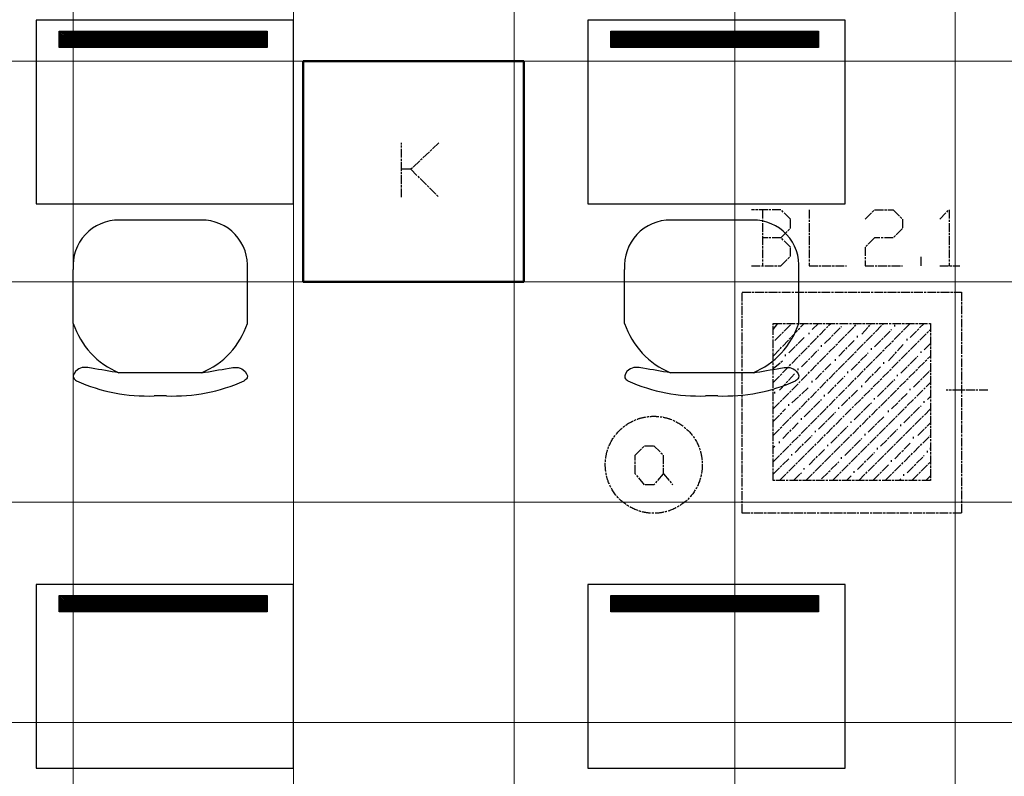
# Model space of a CAD drawing. Header units: millimetres. Extents: x -523 to 1404227, y -783705 to 1038705.
# Tile 453 of 508: x 888863 to 891541, y 227594 to 229653. Entities that reach past the tile are written whole.
import ezdxf

# ---------------------------------------------------------------- set-up
doc = ezdxf.new("R2010")
doc.units = ezdxf.units.MM
doc.linetypes.add('ACAD_ISO08W100', pattern=[36, 24, -3, 6, -3])
doc.layers.add('!!ELEKTRYKA', color=7, linetype='Continuous')

msp = doc.modelspace()

# ---------------------------------------------------------------- linework, layer by layer
at = {"layer": '!!ELEKTRYKA', "color": 252, "lineweight": 15, "ltscale": 15}
for p, q in [((889007.7, 235050.06), (889007.7, 223540.06)), ((889607.7, 235050.06), (889607.7, 223540.06)), ((890207.7, 235050.06), (890207.7, 223540.06)), ((890807.7, 235050.06), (890807.7, 223540.06)), ((891407.7, 235050.06), (891407.7, 223540.06)), ((894647.7, 229540.06), (887092.7, 229540.06)), ((894647.7, 228940.06), (886922.7, 228940.06)), ((894647.7, 228340.06), (886922.7, 228340.06)), ((894647.7, 227740.06), (886922.7, 227740.06))]:
    msp.add_line(p, q, dxfattribs=at)
at = {"layer": '!!ELEKTRYKA', "color": 252}
for p, q in [((889607.7, 229651.74), (888907.7, 229651.74)), ((888907.7, 229651.74), (888907.7, 229151.74)), ((889607.7, 229151.74), (889607.7, 229651.74)), ((891107.7, 229651.74), (890407.7, 229651.74)), ((890407.7, 229651.74), (890407.7, 229151.74)), ((891107.7, 229151.74), (891107.7, 229651.74)), ((888907.7, 229151.74), (889607.7, 229151.74)), ((890407.7, 229151.74), (891107.7, 229151.74)), ((889607.7, 228115.83), (888907.7, 228115.83)), ((888907.7, 228115.83), (888907.7, 227615.83)), ((889607.7, 227615.83), (889607.7, 228115.83)), ((891107.7, 228115.83), (890407.7, 228115.83)), ((890407.7, 228115.83), (890407.7, 227615.83)), ((891107.7, 227615.83), (891107.7, 228115.83)), ((888907.7, 227615.83), (889607.7, 227615.83)), ((890407.7, 227615.83), (891107.7, 227615.83))]:
    msp.add_line(p, q, dxfattribs=at)
at = {"layer": '!!ELEKTRYKA', "color": 252, "linetype": 'Continuous', "ltscale": 10}
for p, q in [((888970.27, 229622.03), (888970.62, 229622.38)), ((888970.27, 229617.54), (888975.11, 229622.38)), ((888970.27, 229613.05), (888979.6, 229622.38)), ((888970.27, 229608.56), (888984.09, 229622.38)), ((888970.27, 229604.07), (888988.58, 229622.38)), ((888970.27, 229599.58), (888993.07, 229622.38)), ((888970.27, 229595.09), (888997.56, 229622.38)), ((888970.27, 229590.6), (889002.05, 229622.38)), ((888970.27, 229586.11), (889006.54, 229622.38)), ((888970.27, 229581.62), (889011.03, 229622.38)), ((888970.53, 229577.39), (889015.52, 229622.38)), ((888975.02, 229577.39), (889020.01, 229622.38)), ((888979.51, 229577.39), (889024.5, 229622.38)), ((888984, 229577.39), (889028.99, 229622.38)), ((888988.49, 229577.39), (889033.48, 229622.38)), ((888992.98, 229577.39), (889037.97, 229622.38)), ((888997.47, 229577.39), (889042.46, 229622.38)), ((889001.96, 229577.39), (889046.95, 229622.38)), ((889006.45, 229577.39), (889051.45, 229622.38)), ((889010.94, 229577.39), (889055.94, 229622.38)), ((889015.43, 229577.39), (889060.43, 229622.38)), ((889019.92, 229577.39), (889064.92, 229622.38)), ((889024.41, 229577.39), (889069.41, 229622.38)), ((889028.9, 229577.39), (889073.9, 229622.38)), ((889033.39, 229577.39), (889078.39, 229622.38)), ((889037.88, 229577.39), (889082.88, 229622.38)), ((889042.37, 229577.39), (889087.37, 229622.38)), ((889046.86, 229577.39), (889091.86, 229622.38)), ((889051.35, 229577.39), (889096.35, 229622.38)), ((889055.84, 229577.39), (889100.84, 229622.38)), ((889060.33, 229577.39), (889105.33, 229622.38)), ((889064.82, 229577.39), (889109.82, 229622.38)), ((889069.31, 229577.39), (889114.31, 229622.38)), ((889073.8, 229577.39), (889118.8, 229622.38)), ((889078.29, 229577.39), (889123.29, 229622.38)), ((889082.78, 229577.39), (889127.78, 229622.38)), ((889087.27, 229577.39), (889132.27, 229622.38)), ((889091.77, 229577.39), (889136.76, 229622.38)), ((889096.26, 229577.39), (889141.25, 229622.38)), ((889100.75, 229577.39), (889145.74, 229622.38)), ((889105.24, 229577.39), (889150.23, 229622.38)), ((889109.73, 229577.39), (889154.72, 229622.38)), ((889114.22, 229577.39), (889159.21, 229622.38)), ((889118.71, 229577.39), (889163.7, 229622.38)), ((889123.2, 229577.39), (889168.19, 229622.38)), ((889127.69, 229577.39), (889172.68, 229622.38)), ((889132.18, 229577.39), (889177.17, 229622.38)), ((889136.67, 229577.39), (889181.66, 229622.38)), ((889141.16, 229577.39), (889186.15, 229622.38)), ((889145.65, 229577.39), (889190.64, 229622.38)), ((889150.14, 229577.39), (889195.13, 229622.38)), ((889154.63, 229577.39), (889199.62, 229622.38)), ((889159.12, 229577.39), (889204.11, 229622.38)), ((889163.61, 229577.39), (889208.6, 229622.38)), ((889168.1, 229577.39), (889213.09, 229622.38)), ((889172.59, 229577.39), (889217.58, 229622.38)), ((889177.08, 229577.39), (889222.07, 229622.38)), ((889181.57, 229577.39), (889226.56, 229622.38)), ((889186.06, 229577.39), (889231.05, 229622.38)), ((889190.55, 229577.39), (889235.54, 229622.38)), ((889195.04, 229577.39), (889240.03, 229622.38)), ((889199.53, 229577.39), (889244.52, 229622.38)), ((889204.02, 229577.39), (889249.01, 229622.38)), ((889208.51, 229577.39), (889253.5, 229622.38)), ((889213, 229577.39), (889257.99, 229622.38)), ((889217.49, 229577.39), (889262.48, 229622.38)), ((889221.98, 229577.39), (889266.97, 229622.38)), ((889226.47, 229577.39), (889271.46, 229622.38)), ((889230.96, 229577.39), (889275.95, 229622.38)), ((889235.45, 229577.39), (889280.44, 229622.38)), ((889239.94, 229577.39), (889284.93, 229622.38)), ((889244.43, 229577.39), (889289.42, 229622.38)), ((889248.92, 229577.39), (889293.91, 229622.38)), ((889253.41, 229577.39), (889298.4, 229622.38)), ((889257.9, 229577.39), (889302.89, 229622.38)), ((889262.39, 229577.39), (889307.38, 229622.38)), ((889266.88, 229577.39), (889311.87, 229622.38)), ((889271.37, 229577.39), (889316.36, 229622.38)), ((889275.86, 229577.39), (889320.85, 229622.38)), ((889280.35, 229577.39), (889325.34, 229622.38)), ((889284.84, 229577.39), (889329.83, 229622.38)), ((889289.33, 229577.39), (889334.32, 229622.38)), ((889293.82, 229577.39), (889338.81, 229622.38)), ((889298.31, 229577.39), (889343.3, 229622.38)), ((889302.8, 229577.39), (889347.79, 229622.38)), ((889307.29, 229577.39), (889352.28, 229622.38)), ((889311.78, 229577.39), (889356.77, 229622.38)), ((889316.27, 229577.39), (889361.26, 229622.38)), ((889320.76, 229577.39), (889365.75, 229622.38)), ((889325.25, 229577.39), (889370.24, 229622.38)), ((889329.74, 229577.39), (889374.73, 229622.38)), ((889334.23, 229577.39), (889379.22, 229622.38)), ((889338.72, 229577.39), (889383.71, 229622.38)), ((889343.21, 229577.39), (889388.2, 229622.38)), ((889347.7, 229577.39), (889392.69, 229622.38)), ((889352.19, 229577.39), (889397.18, 229622.38)), ((889356.68, 229577.39), (889401.68, 229622.38)), ((889361.17, 229577.39), (889406.17, 229622.38)), ((889365.66, 229577.39), (889410.66, 229622.38)), ((889370.15, 229577.39), (889415.15, 229622.38)), ((889374.64, 229577.39), (889419.64, 229622.38)), ((889379.13, 229577.39), (889424.13, 229622.38)), ((889383.62, 229577.39), (889428.62, 229622.38)), ((889388.11, 229577.39), (889433.11, 229622.38)), ((889392.6, 229577.39), (889437.6, 229622.38)), ((889397.09, 229577.39), (889442.09, 229622.38)), ((889401.58, 229577.39), (889446.58, 229622.38)), ((889406.07, 229577.39), (889451.07, 229622.38)), ((889410.56, 229577.39), (889455.56, 229622.38)), ((889415.05, 229577.39), (889460.05, 229622.38)), ((889419.54, 229577.39), (889464.54, 229622.38)), ((889424.03, 229577.39), (889469.03, 229622.38)), ((889428.52, 229577.39), (889473.52, 229622.38)), ((889433.01, 229577.39), (889478.01, 229622.38)), ((889437.5, 229577.39), (889482.5, 229622.38)), ((889442, 229577.39), (889486.99, 229622.38)), ((889446.49, 229577.39), (889491.48, 229622.38)), ((889450.98, 229577.39), (889495.97, 229622.38)), ((889455.47, 229577.39), (889500.46, 229622.38)), ((889459.96, 229577.39), (889504.95, 229622.38)), ((889464.45, 229577.39), (889509.44, 229622.38)), ((889468.94, 229577.39), (889513.93, 229622.38)), ((889473.43, 229577.39), (889518.42, 229622.38)), ((889477.92, 229577.39), (889522.91, 229622.38)), ((889482.41, 229577.39), (889527.4, 229622.38)), ((889486.9, 229577.39), (889531.89, 229622.38)), ((889491.39, 229577.39), (889535.63, 229621.64)), ((889495.88, 229577.39), (889535.63, 229617.15)), ((889500.37, 229577.39), (889535.63, 229612.66)), ((889504.86, 229577.39), (889535.63, 229608.17)), ((889509.35, 229577.39), (889535.63, 229603.68)), ((889513.84, 229577.39), (889535.63, 229599.19)), ((890470.27, 229622.03), (890470.62, 229622.38)), ((890470.27, 229617.54), (890475.11, 229622.38)), ((890470.27, 229613.05), (890479.6, 229622.38)), ((890470.27, 229608.56), (890484.09, 229622.38)), ((890470.27, 229604.07), (890488.58, 229622.38)), ((890470.27, 229599.58), (890493.07, 229622.38)), ((890470.27, 229595.09), (890497.56, 229622.38)), ((890470.27, 229590.6), (890502.05, 229622.38)), ((890470.27, 229586.11), (890506.54, 229622.38)), ((890470.27, 229581.62), (890511.03, 229622.38)), ((890470.53, 229577.39), (890515.52, 229622.38)), ((890475.02, 229577.39), (890520.01, 229622.38)), ((890479.51, 229577.39), (890524.5, 229622.38)), ((890484, 229577.39), (890528.99, 229622.38)), ((890488.49, 229577.39), (890533.48, 229622.38)), ((890492.98, 229577.39), (890537.97, 229622.38)), ((890497.47, 229577.39), (890542.46, 229622.38)), ((890501.96, 229577.39), (890546.95, 229622.38)), ((890506.45, 229577.39), (890551.45, 229622.38)), ((890510.94, 229577.39), (890555.94, 229622.38)), ((890515.43, 229577.39), (890560.43, 229622.38)), ((890519.92, 229577.39), (890564.92, 229622.38)), ((890524.41, 229577.39), (890569.41, 229622.38)), ((890528.9, 229577.39), (890573.9, 229622.38)), ((890533.39, 229577.39), (890578.39, 229622.38)), ((890537.88, 229577.39), (890582.88, 229622.38)), ((890542.37, 229577.39), (890587.37, 229622.38)), ((890546.86, 229577.39), (890591.86, 229622.38)), ((890551.35, 229577.39), (890596.35, 229622.38)), ((890555.84, 229577.39), (890600.84, 229622.38)), ((890560.33, 229577.39), (890605.33, 229622.38)), ((890564.82, 229577.39), (890609.82, 229622.38)), ((890569.31, 229577.39), (890614.31, 229622.38)), ((890573.8, 229577.39), (890618.8, 229622.38)), ((890578.29, 229577.39), (890623.29, 229622.38)), ((890582.78, 229577.39), (890627.78, 229622.38)), ((890587.27, 229577.39), (890632.27, 229622.38)), ((890591.77, 229577.39), (890636.76, 229622.38)), ((890596.26, 229577.39), (890641.25, 229622.38)), ((890600.75, 229577.39), (890645.74, 229622.38)), ((890605.24, 229577.39), (890650.23, 229622.38)), ((890609.73, 229577.39), (890654.72, 229622.38)), ((890614.22, 229577.39), (890659.21, 229622.38)), ((890618.71, 229577.39), (890663.7, 229622.38)), ((890623.2, 229577.39), (890668.19, 229622.38)), ((890627.69, 229577.39), (890672.68, 229622.38)), ((890632.18, 229577.39), (890677.17, 229622.38)), ((890636.67, 229577.39), (890681.66, 229622.38)), ((890641.16, 229577.39), (890686.15, 229622.38)), ((890645.65, 229577.39), (890690.64, 229622.38)), ((890650.14, 229577.39), (890695.13, 229622.38)), ((890654.63, 229577.39), (890699.62, 229622.38)), ((890659.12, 229577.39), (890704.11, 229622.38)), ((890663.61, 229577.39), (890708.6, 229622.38)), ((890668.1, 229577.39), (890713.09, 229622.38)), ((890672.59, 229577.39), (890717.58, 229622.38)), ((890677.08, 229577.39), (890722.07, 229622.38)), ((890681.57, 229577.39), (890726.56, 229622.38)), ((890686.06, 229577.39), (890731.05, 229622.38)), ((890690.55, 229577.39), (890735.54, 229622.38)), ((890695.04, 229577.39), (890740.03, 229622.38)), ((890699.53, 229577.39), (890744.52, 229622.38)), ((890704.02, 229577.39), (890749.01, 229622.38)), ((890708.51, 229577.39), (890753.5, 229622.38)), ((890713, 229577.39), (890757.99, 229622.38)), ((890717.49, 229577.39), (890762.48, 229622.38)), ((890721.98, 229577.39), (890766.97, 229622.38)), ((890726.47, 229577.39), (890771.46, 229622.38)), ((890730.96, 229577.39), (890775.95, 229622.38)), ((890735.45, 229577.39), (890780.44, 229622.38)), ((890739.94, 229577.39), (890784.93, 229622.38)), ((890744.43, 229577.39), (890789.42, 229622.38)), ((890748.92, 229577.39), (890793.91, 229622.38)), ((890753.41, 229577.39), (890798.4, 229622.38)), ((890757.9, 229577.39), (890802.89, 229622.38)), ((890762.39, 229577.39), (890807.38, 229622.38)), ((890766.88, 229577.39), (890811.87, 229622.38)), ((890771.37, 229577.39), (890816.36, 229622.38)), ((890775.86, 229577.39), (890820.85, 229622.38)), ((890780.35, 229577.39), (890825.34, 229622.38)), ((890784.84, 229577.39), (890829.83, 229622.38)), ((890789.33, 229577.39), (890834.32, 229622.38)), ((890793.82, 229577.39), (890838.81, 229622.38)), ((890798.31, 229577.39), (890843.3, 229622.38)), ((890802.8, 229577.39), (890847.79, 229622.38)), ((890807.29, 229577.39), (890852.28, 229622.38)), ((890811.78, 229577.39), (890856.77, 229622.38)), ((890816.27, 229577.39), (890861.26, 229622.38)), ((890820.76, 229577.39), (890865.75, 229622.38)), ((890825.25, 229577.39), (890870.24, 229622.38)), ((890829.74, 229577.39), (890874.73, 229622.38)), ((890834.23, 229577.39), (890879.22, 229622.38)), ((890838.72, 229577.39), (890883.71, 229622.38)), ((890843.21, 229577.39), (890888.2, 229622.38)), ((890847.7, 229577.39), (890892.69, 229622.38)), ((890852.19, 229577.39), (890897.18, 229622.38)), ((890856.68, 229577.39), (890901.68, 229622.38)), ((890861.17, 229577.39), (890906.17, 229622.38)), ((890865.66, 229577.39), (890910.66, 229622.38)), ((890870.15, 229577.39), (890915.15, 229622.38)), ((890874.64, 229577.39), (890919.64, 229622.38)), ((890879.13, 229577.39), (890924.13, 229622.38)), ((890883.62, 229577.39), (890928.62, 229622.38)), ((890888.11, 229577.39), (890933.11, 229622.38)), ((890892.6, 229577.39), (890937.6, 229622.38)), ((890897.09, 229577.39), (890942.09, 229622.38)), ((890901.58, 229577.39), (890946.58, 229622.38)), ((890906.07, 229577.39), (890951.07, 229622.38)), ((890910.56, 229577.39), (890955.56, 229622.38)), ((890915.05, 229577.39), (890960.05, 229622.38)), ((890919.54, 229577.39), (890964.54, 229622.38)), ((890924.03, 229577.39), (890969.03, 229622.38)), ((890928.52, 229577.39), (890973.52, 229622.38)), ((890933.01, 229577.39), (890978.01, 229622.38)), ((890937.5, 229577.39), (890982.5, 229622.38)), ((890942, 229577.39), (890986.99, 229622.38)), ((890946.49, 229577.39), (890991.48, 229622.38)), ((890950.98, 229577.39), (890995.97, 229622.38)), ((890955.47, 229577.39), (891000.46, 229622.38)), ((890959.96, 229577.39), (891004.95, 229622.38)), ((890964.45, 229577.39), (891009.44, 229622.38)), ((890968.94, 229577.39), (891013.93, 229622.38)), ((890973.43, 229577.39), (891018.42, 229622.38)), ((890977.92, 229577.39), (891022.91, 229622.38)), ((890982.41, 229577.39), (891027.4, 229622.38)), ((890986.9, 229577.39), (891031.89, 229622.38)), ((890991.39, 229577.39), (891035.63, 229621.64)), ((890995.88, 229577.39), (891035.63, 229617.15)), ((891000.37, 229577.39), (891035.63, 229612.66)), ((891004.86, 229577.39), (891035.63, 229608.17)), ((891009.35, 229577.39), (891035.63, 229603.68)), ((891013.84, 229577.39), (891035.63, 229599.19)), ((889518.33, 229577.39), (889535.63, 229594.7)), ((889522.82, 229577.39), (889535.63, 229590.21)), ((889527.31, 229577.39), (889535.63, 229585.72)), ((889531.8, 229577.39), (889535.63, 229581.23)), ((891018.33, 229577.39), (891035.63, 229594.7)), ((891022.82, 229577.39), (891035.63, 229590.21)), ((891027.31, 229577.39), (891035.63, 229585.72)), ((891031.8, 229577.39), (891035.63, 229581.23)), ((888970.27, 228086.13), (888970.62, 228086.48)), ((888970.27, 228081.64), (888975.11, 228086.48)), ((888970.27, 228077.15), (888979.6, 228086.48)), ((888970.27, 228072.66), (888984.09, 228086.48)), ((888970.27, 228068.17), (888988.58, 228086.48)), ((888970.27, 228063.68), (888993.07, 228086.48)), ((888970.27, 228059.19), (888997.56, 228086.48)), ((888970.27, 228054.7), (889002.05, 228086.48)), ((888970.27, 228050.21), (889006.54, 228086.48)), ((888970.27, 228045.72), (889011.03, 228086.48)), ((888970.53, 228041.49), (889015.52, 228086.48)), ((888975.02, 228041.49), (889020.01, 228086.48)), ((888979.51, 228041.49), (889024.5, 228086.48)), ((888984, 228041.49), (889028.99, 228086.48)), ((888988.49, 228041.49), (889033.48, 228086.48)), ((888992.98, 228041.49), (889037.97, 228086.48)), ((888997.47, 228041.49), (889042.46, 228086.48)), ((889001.96, 228041.49), (889046.95, 228086.48)), ((889006.45, 228041.49), (889051.45, 228086.48)), ((889010.94, 228041.49), (889055.94, 228086.48)), ((889015.43, 228041.49), (889060.43, 228086.48)), ((889019.92, 228041.49), (889064.92, 228086.48)), ((889024.41, 228041.49), (889069.41, 228086.48)), ((889028.9, 228041.49), (889073.9, 228086.48)), ((889033.39, 228041.49), (889078.39, 228086.48)), ((889037.88, 228041.49), (889082.88, 228086.48)), ((889042.37, 228041.49), (889087.37, 228086.48)), ((889046.86, 228041.49), (889091.86, 228086.48)), ((889051.35, 228041.49), (889096.35, 228086.48)), ((889055.84, 228041.49), (889100.84, 228086.48)), ((889060.33, 228041.49), (889105.33, 228086.48)), ((889064.82, 228041.49), (889109.82, 228086.48)), ((889069.31, 228041.49), (889114.31, 228086.48)), ((889073.8, 228041.49), (889118.8, 228086.48)), ((889078.29, 228041.49), (889123.29, 228086.48)), ((889082.78, 228041.49), (889127.78, 228086.48)), ((889087.27, 228041.49), (889132.27, 228086.48)), ((889091.77, 228041.49), (889136.76, 228086.48)), ((889096.26, 228041.49), (889141.25, 228086.48)), ((889100.75, 228041.49), (889145.74, 228086.48)), ((889105.24, 228041.49), (889150.23, 228086.48)), ((889109.73, 228041.49), (889154.72, 228086.48)), ((889114.22, 228041.49), (889159.21, 228086.48)), ((889118.71, 228041.49), (889163.7, 228086.48)), ((889123.2, 228041.49), (889168.19, 228086.48)), ((889127.69, 228041.49), (889172.68, 228086.48)), ((889132.18, 228041.49), (889177.17, 228086.48)), ((889136.67, 228041.49), (889181.66, 228086.48)), ((889141.16, 228041.49), (889186.15, 228086.48)), ((889145.65, 228041.49), (889190.64, 228086.48)), ((889150.14, 228041.49), (889195.13, 228086.48)), ((889154.63, 228041.49), (889199.62, 228086.48)), ((889159.12, 228041.49), (889204.11, 228086.48)), ((889163.61, 228041.49), (889208.6, 228086.48)), ((889168.1, 228041.49), (889213.09, 228086.48)), ((889172.59, 228041.49), (889217.58, 228086.48)), ((889177.08, 228041.49), (889222.07, 228086.48)), ((889181.57, 228041.49), (889226.56, 228086.48)), ((889186.06, 228041.49), (889231.05, 228086.48)), ((889190.55, 228041.49), (889235.54, 228086.48)), ((889195.04, 228041.49), (889240.03, 228086.48)), ((889199.53, 228041.49), (889244.52, 228086.48)), ((889204.02, 228041.49), (889249.01, 228086.48)), ((889208.51, 228041.49), (889253.5, 228086.48)), ((889213, 228041.49), (889257.99, 228086.48)), ((889217.49, 228041.49), (889262.48, 228086.48)), ((889221.98, 228041.49), (889266.97, 228086.48)), ((889226.47, 228041.49), (889271.46, 228086.48)), ((889230.96, 228041.49), (889275.95, 228086.48)), ((889235.45, 228041.49), (889280.44, 228086.48)), ((889239.94, 228041.49), (889284.93, 228086.48)), ((889244.43, 228041.49), (889289.42, 228086.48)), ((889248.92, 228041.49), (889293.91, 228086.48)), ((889253.41, 228041.49), (889298.4, 228086.48)), ((889257.9, 228041.49), (889302.89, 228086.48)), ((889262.39, 228041.49), (889307.38, 228086.48)), ((889266.88, 228041.49), (889311.87, 228086.48)), ((889271.37, 228041.49), (889316.36, 228086.48)), ((889275.86, 228041.49), (889320.85, 228086.48)), ((889280.35, 228041.49), (889325.34, 228086.48)), ((889284.84, 228041.49), (889329.83, 228086.48)), ((889289.33, 228041.49), (889334.32, 228086.48)), ((889293.82, 228041.49), (889338.81, 228086.48)), ((889298.31, 228041.49), (889343.3, 228086.48)), ((889302.8, 228041.49), (889347.79, 228086.48)), ((889307.29, 228041.49), (889352.28, 228086.48)), ((889311.78, 228041.49), (889356.77, 228086.48)), ((889316.27, 228041.49), (889361.26, 228086.48)), ((889320.76, 228041.49), (889365.75, 228086.48)), ((889325.25, 228041.49), (889370.24, 228086.48)), ((889329.74, 228041.49), (889374.73, 228086.48)), ((889334.23, 228041.49), (889379.22, 228086.48)), ((889338.72, 228041.49), (889383.71, 228086.48)), ((889343.21, 228041.49), (889388.2, 228086.48)), ((889347.7, 228041.49), (889392.69, 228086.48)), ((889352.19, 228041.49), (889397.18, 228086.48)), ((889356.68, 228041.49), (889401.68, 228086.48)), ((889361.17, 228041.49), (889406.17, 228086.48)), ((889365.66, 228041.49), (889410.66, 228086.48)), ((889370.15, 228041.49), (889415.15, 228086.48)), ((889374.64, 228041.49), (889419.64, 228086.48)), ((889379.13, 228041.49), (889424.13, 228086.48)), ((889383.62, 228041.49), (889428.62, 228086.48)), ((889388.11, 228041.49), (889433.11, 228086.48)), ((889392.6, 228041.49), (889437.6, 228086.48)), ((889397.09, 228041.49), (889442.09, 228086.48)), ((889401.58, 228041.49), (889446.58, 228086.48)), ((889406.07, 228041.49), (889451.07, 228086.48)), ((889410.56, 228041.49), (889455.56, 228086.48)), ((889415.05, 228041.49), (889460.05, 228086.48)), ((889419.54, 228041.49), (889464.54, 228086.48)), ((889424.03, 228041.49), (889469.03, 228086.48)), ((889428.52, 228041.49), (889473.52, 228086.48)), ((889433.01, 228041.49), (889478.01, 228086.48)), ((889437.5, 228041.49), (889482.5, 228086.48)), ((889442, 228041.49), (889486.99, 228086.48)), ((889446.49, 228041.49), (889491.48, 228086.48)), ((889450.98, 228041.49), (889495.97, 228086.48)), ((889455.47, 228041.49), (889500.46, 228086.48)), ((889459.96, 228041.49), (889504.95, 228086.48)), ((889464.45, 228041.49), (889509.44, 228086.48)), ((889468.94, 228041.49), (889513.93, 228086.48)), ((889473.43, 228041.49), (889518.42, 228086.48)), ((889477.92, 228041.49), (889522.91, 228086.48)), ((889482.41, 228041.49), (889527.4, 228086.48)), ((889486.9, 228041.49), (889531.89, 228086.48)), ((889491.39, 228041.49), (889535.63, 228085.73)), ((889495.88, 228041.49), (889535.63, 228081.24)), ((889500.37, 228041.49), (889535.63, 228076.75)), ((889504.86, 228041.49), (889535.63, 228072.26)), ((890470.27, 228086.13), (890470.62, 228086.48)), ((890470.27, 228081.64), (890475.11, 228086.48)), ((890470.27, 228077.15), (890479.6, 228086.48)), ((890470.27, 228072.66), (890484.09, 228086.48)), ((890470.27, 228068.17), (890488.58, 228086.48)), ((890470.27, 228063.68), (890493.07, 228086.48)), ((890470.27, 228059.19), (890497.56, 228086.48)), ((890470.27, 228054.7), (890502.05, 228086.48)), ((890470.27, 228050.21), (890506.54, 228086.48)), ((890470.27, 228045.72), (890511.03, 228086.48)), ((890470.53, 228041.49), (890515.52, 228086.48)), ((890475.02, 228041.49), (890520.01, 228086.48)), ((890479.51, 228041.49), (890524.5, 228086.48)), ((890484, 228041.49), (890528.99, 228086.48)), ((890488.49, 228041.49), (890533.48, 228086.48)), ((890492.98, 228041.49), (890537.97, 228086.48)), ((890497.47, 228041.49), (890542.46, 228086.48)), ((890501.96, 228041.49), (890546.95, 228086.48)), ((890506.45, 228041.49), (890551.45, 228086.48)), ((890510.94, 228041.49), (890555.94, 228086.48)), ((890515.43, 228041.49), (890560.43, 228086.48)), ((890519.92, 228041.49), (890564.92, 228086.48)), ((890524.41, 228041.49), (890569.41, 228086.48)), ((890528.9, 228041.49), (890573.9, 228086.48)), ((890533.39, 228041.49), (890578.39, 228086.48)), ((890537.88, 228041.49), (890582.88, 228086.48)), ((890542.37, 228041.49), (890587.37, 228086.48)), ((890546.86, 228041.49), (890591.86, 228086.48)), ((890551.35, 228041.49), (890596.35, 228086.48)), ((890555.84, 228041.49), (890600.84, 228086.48)), ((890560.33, 228041.49), (890605.33, 228086.48)), ((890564.82, 228041.49), (890609.82, 228086.48)), ((890569.31, 228041.49), (890614.31, 228086.48)), ((890573.8, 228041.49), (890618.8, 228086.48)), ((890578.29, 228041.49), (890623.29, 228086.48)), ((890582.78, 228041.49), (890627.78, 228086.48)), ((890587.27, 228041.49), (890632.27, 228086.48)), ((890591.77, 228041.49), (890636.76, 228086.48)), ((890596.26, 228041.49), (890641.25, 228086.48)), ((890600.75, 228041.49), (890645.74, 228086.48)), ((890605.24, 228041.49), (890650.23, 228086.48)), ((890609.73, 228041.49), (890654.72, 228086.48)), ((890614.22, 228041.49), (890659.21, 228086.48)), ((890618.71, 228041.49), (890663.7, 228086.48)), ((890623.2, 228041.49), (890668.19, 228086.48)), ((890627.69, 228041.49), (890672.68, 228086.48)), ((890632.18, 228041.49), (890677.17, 228086.48)), ((890636.67, 228041.49), (890681.66, 228086.48)), ((890641.16, 228041.49), (890686.15, 228086.48)), ((890645.65, 228041.49), (890690.64, 228086.48)), ((890650.14, 228041.49), (890695.13, 228086.48)), ((890654.63, 228041.49), (890699.62, 228086.48)), ((890659.12, 228041.49), (890704.11, 228086.48)), ((890663.61, 228041.49), (890708.6, 228086.48)), ((890668.1, 228041.49), (890713.09, 228086.48)), ((890672.59, 228041.49), (890717.58, 228086.48)), ((890677.08, 228041.49), (890722.07, 228086.48)), ((890681.57, 228041.49), (890726.56, 228086.48)), ((890686.06, 228041.49), (890731.05, 228086.48)), ((890690.55, 228041.49), (890735.54, 228086.48)), ((890695.04, 228041.49), (890740.03, 228086.48)), ((890699.53, 228041.49), (890744.52, 228086.48)), ((890704.02, 228041.49), (890749.01, 228086.48)), ((890708.51, 228041.49), (890753.5, 228086.48)), ((890713, 228041.49), (890757.99, 228086.48)), ((890717.49, 228041.49), (890762.48, 228086.48)), ((890721.98, 228041.49), (890766.97, 228086.48)), ((890726.47, 228041.49), (890771.46, 228086.48)), ((890730.96, 228041.49), (890775.95, 228086.48)), ((890735.45, 228041.49), (890780.44, 228086.48)), ((890739.94, 228041.49), (890784.93, 228086.48)), ((890744.43, 228041.49), (890789.42, 228086.48)), ((890748.92, 228041.49), (890793.91, 228086.48)), ((890753.41, 228041.49), (890798.4, 228086.48)), ((890757.9, 228041.49), (890802.89, 228086.48)), ((890762.39, 228041.49), (890807.38, 228086.48)), ((890766.88, 228041.49), (890811.87, 228086.48)), ((890771.37, 228041.49), (890816.36, 228086.48)), ((890775.86, 228041.49), (890820.85, 228086.48)), ((890780.35, 228041.49), (890825.34, 228086.48)), ((890784.84, 228041.49), (890829.83, 228086.48)), ((890789.33, 228041.49), (890834.32, 228086.48)), ((890793.82, 228041.49), (890838.81, 228086.48)), ((890798.31, 228041.49), (890843.3, 228086.48)), ((890802.8, 228041.49), (890847.79, 228086.48)), ((890807.29, 228041.49), (890852.28, 228086.48)), ((890811.78, 228041.49), (890856.77, 228086.48)), ((890816.27, 228041.49), (890861.26, 228086.48)), ((890820.76, 228041.49), (890865.75, 228086.48)), ((890825.25, 228041.49), (890870.24, 228086.48)), ((890829.74, 228041.49), (890874.73, 228086.48)), ((890834.23, 228041.49), (890879.22, 228086.48)), ((890838.72, 228041.49), (890883.71, 228086.48)), ((890843.21, 228041.49), (890888.2, 228086.48)), ((890847.7, 228041.49), (890892.69, 228086.48)), ((890852.19, 228041.49), (890897.18, 228086.48)), ((890856.68, 228041.49), (890901.68, 228086.48)), ((890861.17, 228041.49), (890906.17, 228086.48)), ((890865.66, 228041.49), (890910.66, 228086.48)), ((890870.15, 228041.49), (890915.15, 228086.48)), ((890874.64, 228041.49), (890919.64, 228086.48)), ((890879.13, 228041.49), (890924.13, 228086.48)), ((890883.62, 228041.49), (890928.62, 228086.48)), ((890888.11, 228041.49), (890933.11, 228086.48)), ((890892.6, 228041.49), (890937.6, 228086.48)), ((890897.09, 228041.49), (890942.09, 228086.48)), ((890901.58, 228041.49), (890946.58, 228086.48)), ((890906.07, 228041.49), (890951.07, 228086.48)), ((890910.56, 228041.49), (890955.56, 228086.48)), ((890915.05, 228041.49), (890960.05, 228086.48)), ((890919.54, 228041.49), (890964.54, 228086.48)), ((890924.03, 228041.49), (890969.03, 228086.48)), ((890928.52, 228041.49), (890973.52, 228086.48)), ((890933.01, 228041.49), (890978.01, 228086.48)), ((890937.5, 228041.49), (890982.5, 228086.48)), ((890942, 228041.49), (890986.99, 228086.48)), ((890946.49, 228041.49), (890991.48, 228086.48)), ((890950.98, 228041.49), (890995.97, 228086.48)), ((890955.47, 228041.49), (891000.46, 228086.48)), ((890959.96, 228041.49), (891004.95, 228086.48)), ((890964.45, 228041.49), (891009.44, 228086.48)), ((890968.94, 228041.49), (891013.93, 228086.48)), ((890973.43, 228041.49), (891018.42, 228086.48)), ((890977.92, 228041.49), (891022.91, 228086.48)), ((890982.41, 228041.49), (891027.4, 228086.48)), ((890986.9, 228041.49), (891031.89, 228086.48)), ((890991.39, 228041.49), (891035.63, 228085.73)), ((890995.88, 228041.49), (891035.63, 228081.24)), ((891000.37, 228041.49), (891035.63, 228076.75)), ((891004.86, 228041.49), (891035.63, 228072.26)), ((889509.35, 228041.49), (889535.63, 228067.77)), ((889513.84, 228041.49), (889535.63, 228063.28)), ((889518.33, 228041.49), (889535.63, 228058.79)), ((889522.82, 228041.49), (889535.63, 228054.3)), ((889527.31, 228041.49), (889535.63, 228049.81)), ((889531.8, 228041.49), (889535.63, 228045.32)), ((891009.35, 228041.49), (891035.63, 228067.77)), ((891013.84, 228041.49), (891035.63, 228063.28)), ((891018.33, 228041.49), (891035.63, 228058.79)), ((891022.82, 228041.49), (891035.63, 228054.3)), ((891027.31, 228041.49), (891035.63, 228049.81)), ((891031.8, 228041.49), (891035.63, 228045.32))]:
    msp.add_line(p, q, dxfattribs=at)
at = {"layer": '!!ELEKTRYKA', "color": 252, "ltscale": 10}
for p, q in [((888970.27, 229622.38), (889535.63, 229622.38)), ((888970.27, 229577.39), (888970.27, 229622.38)), ((889535.63, 229622.38), (889535.63, 229577.39)), ((890470.27, 229622.38), (891035.63, 229622.38)), ((890470.27, 229577.39), (890470.27, 229622.38)), ((891035.63, 229622.38), (891035.63, 229577.39)), ((889535.63, 229577.39), (888970.27, 229577.39)), ((891035.63, 229577.39), (890470.27, 229577.39)), ((888970.27, 228086.48), (889535.63, 228086.48)), ((888970.27, 228041.49), (888970.27, 228086.48)), ((889535.63, 228086.48), (889535.63, 228041.49)), ((890470.27, 228086.48), (891035.63, 228086.48)), ((890470.27, 228041.49), (890470.27, 228086.48)), ((891035.63, 228086.48), (891035.63, 228041.49)), ((889535.63, 228041.49), (888970.27, 228041.49)), ((891035.63, 228041.49), (890470.27, 228041.49))]:
    msp.add_line(p, q, dxfattribs=at)
at = {"layer": '!!ELEKTRYKA', "color": 251}
for p, q in [((889358.64, 229108), (889133.77, 229108)), ((890858.64, 229108), (890633.77, 229108)), ((889008.18, 228826.6), (889008.18, 228973.68)), ((889481.93, 228826.6), (889481.93, 228973.68)), ((890508.18, 228826.6), (890508.18, 228973.68)), ((890981.93, 228826.6), (890981.93, 228973.68)), ((889357.49, 228692.28), (889132.62, 228692.28)), ((890857.49, 228692.28), (890632.62, 228692.28)), ((889261.92, 228629.36), (889228.2, 228629.36)), ((890761.92, 228629.36), (890728.2, 228629.36))]:
    msp.add_line(p, q, dxfattribs=at)
at = {"layer": '!!ELEKTRYKA', "color": 217, "linetype": 'Continuous', "lineweight": 50, "ltscale": 50}
msp.add_lwpolyline([(890233.89, 228940.06), (889633.9, 228940.06), (889633.9, 229540.05), (890233.89, 229540.05)], close=True, dxfattribs=at)
at = {"layer": '!!ELEKTRYKA', "color": 217, "linetype": 'ACAD_ISO08W100', "lineweight": -3}
for points in [[(889901.5, 229170.07), (889901.5, 229318.27)], [(890003.08, 229318.27), (889926.78, 229246.27), (889901.5, 229246.27)], [(889926.34, 229246.5), (890002.61, 229170.27)]]:
    msp.add_lwpolyline(points, dxfattribs=at)
at = {"layer": '!!ELEKTRYKA', "color": 5, "linetype": 'ACAD_ISO08W100', "lineweight": -3}
for points in [[(890933.3, 229059.68), (890959.07, 229085.09), (890959.07, 229110.5), (890933.3, 229135.91), (890853.14, 229135.91)], [(890882.81, 229135.9), (890882.81, 228983.48)], [(891009.78, 229135.87), (891009.78, 228983.47), (891111.28, 228983.47)], [(891162.28, 229110.5), (891187.98, 229135.84), (891238.67, 229135.84), (891263.65, 229110.5), (891263.65, 229085.08), (891238.67, 229059.67), (891187.98, 229059.67), (891162.28, 229034.26), (891162.28, 228983.5), (891263.65, 228983.5)], [(891365.16, 229110.5), (891390.81, 229135.94), (891390.81, 228983.51)], [(890853.14, 228983.45), (890933.3, 228983.45), (890959.07, 229008.86), (890959.07, 229034.27), (890933.3, 229059.68), (890882.48, 229059.68)], [(891314.78, 228983.46), (891314.78, 229008.84)], [(891365.16, 228983.51), (891420.03, 228983.51)], [(890912.48, 228809.88), (890925.36, 228826.83)], [(890912.48, 228737.91), (890996.9, 228826.83)], [(890912.48, 228665.94), (891069.16, 228826.83)], [(890912.48, 228593.97), (891141.41, 228826.83)], [(890912.48, 228522), (891212.95, 228826.83)], [(890912.48, 228450.03), (891285.21, 228826.83)], [(890916.78, 228780.26), (890963.28, 228826.83)], [(891018.36, 228809.88), (891035.53, 228826.83)], [(891153.57, 228797.22), (891179.33, 228826.83)], [(891243, 228818.39), (891243, 228822.61)], [(891285.21, 228788.7), (891323.12, 228826.83)], [(890929.65, 228399.24), (891340.29, 228809.88)], [(891009.78, 228797.22), (891009.78, 228801.44)], [(891051.99, 228771.82), (891098.49, 228818.39)], [(891141.41, 228788.7), (891141.41, 228793)], [(891187.91, 228763.31), (891234.41, 228809.88)], [(890954.69, 228746.42), (890996.9, 228788.7)], [(891043.4, 228763.31), (891043.4, 228767.6)], [(891090.62, 228737.91), (891132.83, 228780.26)], [(891225.83, 228725.25), (891268.04, 228771.82)], [(891276.62, 228780.26), (891276.62, 228784.48)], [(891323.12, 228754.86), (891340.29, 228771.82)], [(890946.11, 228737.91), (890946.11, 228742.13)], [(890989.03, 228708.29), (891035.53, 228754.86)], [(891124.24, 228699.85), (891170.74, 228746.42)], [(891179.33, 228754.86), (891179.33, 228759.09)], [(891314.54, 228746.42), (891314.54, 228750.64)], [(890912.48, 228704.07), (890938.24, 228725.25)], [(891001.19, 228399.24), (891340.29, 228737.91)], [(891026.95, 228674.45), (891069.16, 228716.73)], [(891082.03, 228725.25), (891082.03, 228729.47)], [(891212.95, 228716.73), (891212.95, 228721.03)], [(891259.45, 228691.34), (891305.95, 228737.91)], [(890929.65, 228644.76), (890971.86, 228691.34)], [(890980.45, 228699.85), (890980.45, 228704.07)], [(891115.66, 228691.34), (891115.66, 228695.63)], [(891162.16, 228665.94), (891204.37, 228708.29)], [(891250.87, 228682.9), (891250.87, 228687.12)], [(891293.79, 228653.28), (891340.29, 228699.85)], [(891018.36, 228665.94), (891018.36, 228670.16)], [(891060.57, 228636.32), (891107.07, 228682.9)], [(891073.45, 228399.24), (891340.29, 228665.94)], [(891195.78, 228627.88), (891243, 228674.45)], [(890916.78, 228636.32), (890916.78, 228640.54)], [(890963.28, 228610.93), (891009.78, 228653.28)], [(891051.99, 228627.88), (891051.99, 228632.1)], [(891098.49, 228602.48), (891141.41, 228644.76)], [(891153.57, 228653.28), (891153.57, 228657.5)], [(891234.41, 228593.97), (891276.62, 228636.32)], [(891285.21, 228644.76), (891285.21, 228649.06)], [(891496.41, 228644.81), (891382.41, 228644.81)], [(890954.69, 228602.48), (890954.69, 228606.7)], [(890996.9, 228572.79), (891043.4, 228619.37)], [(891132.83, 228564.35), (891179.33, 228610.93)], [(891187.91, 228619.37), (891187.91, 228623.66)], [(891323.12, 228610.93), (891323.12, 228615.15)], [(891331.71, 228619.37), (891340.29, 228627.88)], [(890912.48, 228560.13), (890946.11, 228593.97)], [(891035.53, 228538.96), (891082.03, 228585.53)], [(891090.62, 228593.97), (891090.62, 228598.26)], [(891144.99, 228399.24), (891340.29, 228593.97)], [(891225.83, 228585.53), (891225.83, 228589.75)], [(891268.04, 228555.91), (891314.54, 228602.48)], [(890938.24, 228513.56), (890980.45, 228555.91)], [(890989.03, 228564.35), (890989.03, 228568.57)], [(891124.24, 228555.91), (891124.24, 228560.13)], [(891170.74, 228530.51), (891212.95, 228572.79)], [(891259.45, 228547.4), (891259.45, 228551.69)], [(891305.95, 228522), (891340.29, 228555.91)], [(891026.95, 228530.51), (891026.95, 228534.74)], [(891069.16, 228500.83), (891115.66, 228547.4)], [(891162.16, 228522), (891162.16, 228526.29)], [(891204.37, 228492.38), (891250.87, 228538.96)], [(890929.65, 228500.83), (890929.65, 228505.12)], [(890971.86, 228475.43), (891018.36, 228522)], [(891107.07, 228466.99), (891153.57, 228513.56)], [(891217.24, 228399.24), (891340.29, 228522)], [(891243, 228458.55), (891285.21, 228500.83)], [(891293.79, 228513.56), (891293.79, 228517.78)], [(890912.48, 228488.16), (890916.78, 228492.38)], [(890963.28, 228466.99), (890963.28, 228471.21)], [(891009.78, 228441.59), (891051.99, 228483.94)], [(891060.57, 228492.38), (891060.57, 228496.6)], [(891141.41, 228428.86), (891187.91, 228475.43)], [(891195.78, 228483.94), (891195.78, 228488.16)], [(891331.71, 228475.43), (891331.71, 228479.72)], [(891340.29, 228483.94), (891340.29, 228488.16)], [(890912.48, 228416.19), (890954.69, 228458.55)], [(891043.4, 228403.46), (891090.62, 228450.03)], [(891098.49, 228458.55), (891098.49, 228462.77)], [(891234.41, 228450.03), (891234.41, 228454.32)], [(891276.62, 228420.41), (891323.12, 228466.99)], [(891289.5, 228399.24), (891340.29, 228450.03)], [(890613.59, 228417.52), (890639, 228387.75)], [(890967.57, 228399.24), (890989.03, 228420.41)], [(890996.9, 228428.86), (890996.9, 228433.15)], [(891132.83, 228420.41), (891132.83, 228424.64)], [(891183.62, 228399.24), (891225.83, 228441.59)], [(891111.36, 228399.24), (891124.24, 228411.97)], [(891255.16, 228399.24), (891259.45, 228403.46)], [(891268.04, 228411.97), (891268.04, 228416.19)], [(891327.42, 228399.24), (891340.29, 228411.97)]]:
    msp.add_lwpolyline(points, dxfattribs=at)
for points in [[(890827.61, 228911.54), (891424.69, 228911.54), (891424.69, 228310.38), (890827.61, 228310.38)], [(890912.48, 228826.83), (891340.29, 228826.83), (891340.29, 228399.24), (890912.48, 228399.24)], [(890587.86, 228387.69), (890562.43, 228387.69), (890536.99, 228417.48), (890536.99, 228468.35), (890562.43, 228493.79), (890587.86, 228493.79), (890613.29, 228468.35), (890613.29, 228417.48)]]:
    msp.add_lwpolyline(points, close=True, dxfattribs=at)
msp.add_circle((890587.49, 228441.93), 131.97, dxfattribs=at)
at = {"layer": '!!ELEKTRYKA', "color": 251}
for centre, radius, start, end in [((889131.88, 228983.9), 124.12, 89.12527, 184.72134), ((889358.23, 228983.9), 124.12, 355.27866, 90.87473), ((890631.88, 228983.9), 124.12, 89.12527, 184.72134), ((890858.23, 228983.9), 124.12, 355.27866, 90.87473), ((889218.56, 228896.7), 221.75, 198.42679, 247.19744), ((889271.55, 228896.7), 221.75, 292.80256, 341.57321), ((890718.56, 228896.7), 221.75, 198.42679, 247.19744), ((890771.55, 228896.7), 221.75, 292.80256, 341.57321), ((889210.67, 229102.47), 473.44, 245.88536, 272.12172), ((889279.45, 229102.47), 473.44, 267.87828, 294.11464), ((890710.67, 229102.47), 473.44, 245.88536, 272.12172), ((890779.45, 229102.47), 473.44, 267.87828, 294.11464)]:
    msp.add_arc(centre, radius, start, end, dxfattribs=at)
for points in [[(889132.62, 228692.28), (889057.51, 228704.75), (889019.4, 228700.63), (889009, 228678.13), (889017.24, 228670.35)], [(889357.49, 228692.28), (889432.6, 228704.75), (889470.72, 228700.63), (889481.11, 228678.13), (889472.88, 228670.35)], [(890632.62, 228692.28), (890557.51, 228704.75), (890519.4, 228700.63), (890509, 228678.13), (890517.24, 228670.35)], [(890857.49, 228692.28), (890932.6, 228704.75), (890970.72, 228700.63), (890981.11, 228678.13), (890972.88, 228670.35)]]:
    msp.add_spline(points, degree=3, dxfattribs=at)

doc.saveas('drawing.dxf')
